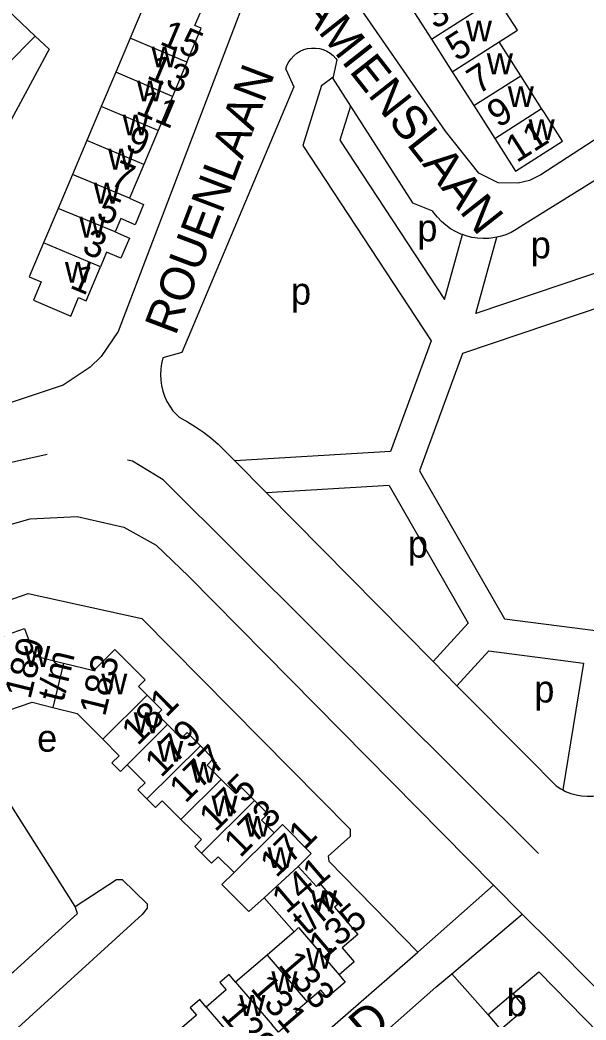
# Model space of a CAD drawing. Extents: x 157768 to 159790, y 387230 to 389604.
# Drawn here: x 159117.5 to 159201.2, y 389072.5 to 389220.4 of the extents above; entities that cross this region are included whole.
import ezdxf

# ---------------------------------------------------------------- set-up
doc = ezdxf.new("R2010")
doc.units = 0
for name, color, linetype in [('BLT_Basislijn', 7, 'Continuous'), ('BLT_Bebouwing', 7, 'Continuous'), ('BLT_Centroide', 7, 'Continuous'), ('BLT_Huisnummer', 7, 'Continuous'), ('BLT_Huisnummer_ tussenligend', 7, 'Continuous'), ('BLT_Huisnummer_reeks', 7, 'Continuous'), ('BLT_Onderverdeling_panden', 7, 'Continuous'), ('BLT_Straatnaam', 7, 'Continuous')]:
    doc.layers.add(name, color=color, linetype=linetype)

msp = doc.modelspace()

# ---------------------------------------------------------------- linework, layer by layer
at = {"layer": 'BLT_Basislijn'}
for p, q in [((159236.28, 389217.71), (159191.61, 389189.91)), ((159164.37, 389214.55), (159163.83, 389212.05)), ((159162.08, 389210.77), (159163.83, 389212.05)), ((159180.3, 389179.07), (159182.96, 389188.69)), ((159184.92, 389177.04), (159188.04, 389188.31)), ((159178.32, 389172.97), (159172.31, 389156.59)), ((159147.41, 389157.09), (159149.25, 389155.22)), ((159172.31, 389156.59), (159149.25, 389155.22)), ((159149.25, 389155.22), (159153.93, 389150.49)), ((159172.09, 389151.57), (159153.93, 389150.49)), ((159172.09, 389151.57), (159183.79, 389131.2)), ((159153.93, 389150.49), (159178.62, 389125.53)), ((159183.79, 389131.2), (159178.62, 389125.53)), ((159186.85, 389127.13), (159182.14, 389121.97)), ((159186.85, 389127.13), (159200.88, 389125.32)), ((159178.62, 389125.53), (159182.14, 389121.97)), ((159200.88, 389125.32), (159197.81, 389106.55)), ((159182.14, 389121.97), (159192.6, 389111.4)), ((159192.6, 389111.4), (159196.8, 389107.16)), ((159176.33, 389082.54), (159187.56, 389092.47)), ((159187.56, 389092.47), (159191.79, 389088.2)), ((159181.39, 389079.38), (159191.79, 389088.2)), ((159186.74, 389073.27), (159181.39, 389079.38))]:
    msp.add_line(p, q, dxfattribs=at)
for points in [[(159114.4, 389266.09), (159114.54, 389264.28), (159115.15, 389262.49), (159116.61, 389260.26), (159152.33, 389227.67), (159131.99, 389174.34), (159129.48, 389170.65), (159127.83, 389169.09), (159123.84, 389166.44), (159100, 389158.48), (159078.7, 389151.18)], [(159212, 389208.86), (159194.54, 389197.52), (159192.86, 389196.68), (159191.21, 389196.31), (159188.24, 389196.33), (159185.38, 389197.8), (159180.42, 389203.99), (159165.33, 389225.82), (159152.61, 389238.14), (159142.81, 389247.17), (159141.65, 389248.22)], [(159119.7, 389218.06), (159121.77, 389216.14), (159113.25, 389200.36), (159112.65, 389199.4), (159100, 389195.03), (159067.42, 389183.49)], [(159156.79, 389213.15), (159156.98, 389213.71), (159157.24, 389214.23), (159157.58, 389214.71), (159157.98, 389215.13), (159158.43, 389215.51), (159158.93, 389215.81), (159159.46, 389216.05), (159160.03, 389216.21), (159160.61, 389216.29), (159161.19, 389216.29), (159161.77, 389216.21), (159162.34, 389216.06), (159162.87, 389215.83), (159163.37, 389215.52), (159163.83, 389215.16), (159164.23, 389214.73), (159164.37, 389214.55)], [(159156.79, 389213.15), (159157.98, 389210.56), (159141.42, 389171.25), (159138.63, 389170.45)], [(159163.83, 389212.05), (159163.77, 389211.76), (159166.37, 389207.7)], [(159162.08, 389210.77), (159159.34, 389201.86), (159178.32, 389172.97)], [(159166.37, 389207.7), (159164.81, 389202.64), (159180.3, 389179.07)], [(159166.37, 389207.7), (159175.54, 389193.4), (159178.53, 389192.2)], [(159241.18, 389208.31), (159237.94, 389206.01), (159229.79, 389186.86), (159182.97, 389171.1), (159176.6, 389153.75), (159189.17, 389131.88), (159213.07, 389128.8), (159254.31, 389169.67)], [(159182.96, 389188.69), (159182.69, 389188.78), (159181.92, 389189.14), (159181.18, 389189.57), (159180.49, 389190.07), (159179.84, 389190.63), (159179.25, 389191.25), (159178.73, 389191.92), (159178.53, 389192.2)], [(159191.61, 389189.91), (159190.9, 389189.43), (159190.15, 389189.02), (159189.37, 389188.68), (159188.55, 389188.42), (159188.04, 389188.31)], [(159188.04, 389188.31), (159187.72, 389188.24), (159186.87, 389188.13), (159186.02, 389188.1), (159185.17, 389188.15), (159184.32, 389188.28), (159183.49, 389188.49), (159182.96, 389188.69)], [(159205.98, 389184.12), (159184.92, 389177.04)], [(159138.63, 389170.45), (159138.43, 389169.65), (159138.3, 389168.84), (159138.26, 389168.01), (159138.29, 389167.18), (159138.41, 389166.37), (159138.6, 389165.56), (159138.87, 389164.78), (159139.22, 389164.03), (159139.63, 389163.32), (159140.11, 389162.65), (159140.66, 389162.03), (159141.02, 389161.67)], [(159141.02, 389161.67), (159142.26, 389161.01), (159143.46, 389160.28), (159144.61, 389159.48), (159145.72, 389158.62), (159146.78, 389157.69), (159147.41, 389157.09)], [(159054.78, 389133.83), (159100, 389149.6), (159112.16, 389154.16), (159121.49, 389156.2)], [(159194.18, 389097.13), (159138.64, 389152.43), (159134.12, 389155.19), (159133.39, 389155.34)], [(159066.01, 389128.38), (159066.21, 389128.45), (159100, 389140.45), (159113.19, 389145.02), (159118.98, 389146.63), (159125.91, 389146.99), (159132.85, 389145.41), (159137.62, 389142.77), (159142.41, 389138.17), (159187.56, 389092.47)], [(159068.88, 389119.5), (159100, 389129.08), (159118.68, 389135.6), (159135.5, 389131.92), (159166.34, 389100.74), (159166.34, 389099.69), (159163.09, 389096.77), (159163.17, 389096), (159176.33, 389082.54)], [(159196.8, 389107.16), (159197.49, 389106.72), (159197.81, 389106.55)], [(159197.81, 389106.55), (159198.22, 389106.34), (159198.99, 389106.04), (159199.78, 389105.82), (159200.59, 389105.68), (159201.41, 389105.61), (159202.24, 389105.62), (159202.73, 389105.68)], [(159125.64, 389089.31), (159115.91, 389104.66), (159103.18, 389100.62), (159100, 389098.8), (159082.73, 389088.2)], [(159125.64, 389089.31), (159131.74, 389093.33), (159132.61, 389093.3), (159136.29, 389089.7), (159136.29, 389089.06), (159135.54, 389088.11), (159113.21, 389067.8), (159101.7, 389059.99)], [(159111.7, 389076.69), (159116.51, 389079.67), (159125.97, 389088.3), (159125.64, 389089.31)], [(159196.27, 389083.75), (159191.79, 389088.2)], [(159196.27, 389083.75), (159214.87, 389065)], [(159119.8, 389033.05), (159124.79, 389037.68), (159176.33, 389082.54)], [(159154.24, 389055.5), (159179.02, 389077.37), (159181.39, 389079.38)], [(159190.43, 389076.43), (159194.25, 389079.63), (159207.67, 389065.96)]]:
    msp.add_lwpolyline(points, dxfattribs=at)
at = {"layer": 'BLT_Bebouwing'}
for p, q in [((159115.62, 389221.93), (159119.7, 389218.06)), ((159175.33, 389222.34), (159178.37, 389217.58)), ((159133.77, 389217.74), (159131.63, 389212.7)), ((159178.37, 389217.58), (159181.43, 389212.77)), ((159191.57, 389212.2), (159188.38, 389217.2)), ((159142.18, 389214.18), (159140.04, 389209.14)), ((159131.63, 389212.7), (159129.5, 389207.66)), ((159181.43, 389212.77), (159184.62, 389207.77)), ((159194.67, 389207.35), (159191.57, 389212.2)), ((159140.04, 389209.14), (159137.91, 389204.1)), ((159129.5, 389207.66), (159127.37, 389202.62)), ((159184.62, 389207.77), (159187.72, 389202.91)), ((159137.91, 389204.1), (159135.78, 389199.06)), ((159127.37, 389202.62), (159125.24, 389197.58)), ((159135.78, 389199.06), (159133.66, 389194.06)), ((159125.24, 389197.58), (159123.11, 389192.54)), ((159123.11, 389192.54), (159120.97, 389187.5)), ((159153.59, 389090.62), (159151.34, 389088.56)), ((159153.59, 389090.62), (159158.05, 389085.56)), ((159158.05, 389085.56), (159154.04, 389082.13)), ((159154.04, 389082.13), (159149.38, 389078.14)), ((159190.43, 389076.43), (159186.74, 389073.27)), ((159192.27, 389074.29), (159190.43, 389076.43))]:
    msp.add_line(p, q, dxfattribs=at)
for points in [[(159142.18, 389214.18), (159144.3, 389219.22), (159143.36, 389219.62), (159144.9, 389223.25), (159139.37, 389225.59), (159136.62, 389224.48), (159134.67, 389219.87), (159133.77, 389217.74)], [(159188.38, 389217.2), (159191.08, 389218.92), (159188.01, 389223.74)], [(159110.73, 389209.9), (159116.15, 389211.81), (159115.46, 389213.77), (159119.7, 389218.06)], [(159187.72, 389202.91), (159190.82, 389198.06), (159197.77, 389202.49), (159195.08, 389206.7), (159194.67, 389207.35)], [(159133.66, 389194.06), (159135.77, 389193.13), (159134.51, 389190.16), (159132.39, 389191.06), (159131.55, 389189.08)], [(159131.55, 389189.08), (159133.66, 389188.16), (159132.41, 389185.19), (159130.29, 389186.09), (159129.38, 389183.94)], [(159120.97, 389187.5), (159118.83, 389182.43), (159120.6, 389181.69), (159119.45, 389178.98), (159124.97, 389176.65), (159126.13, 389179.38), (159127.25, 389178.9), (159129.38, 389183.94)], [(159112.69, 389127.01), (159112.22, 389128.35), (159118.16, 389130.43), (159119.61, 389126.37), (159123.92, 389125.31)], [(159123.92, 389125.31), (159128.39, 389124.22), (159131.51, 389127.32), (159135.99, 389122.82), (159135.02, 389121.86), (159136.29, 389120.59)], [(159136.29, 389120.59), (159138.45, 389118.41), (159137.76, 389117.74), (159139.29, 389116.21)], [(159115.69, 389118.29), (159119.28, 389119.52), (159122.32, 389118.76)], [(159122.32, 389118.76), (159125.93, 389117.86), (159129.71, 389114.06)], [(159139.29, 389116.21), (159141.34, 389114.14), (159142.23, 389115.03), (159144.16, 389113.09)], [(159129.71, 389114.06), (159132.14, 389111.61), (159131.08, 389110.55), (159132.33, 389109.3), (159133.33, 389110.29)], [(159144.16, 389113.09), (159146.08, 389111.15), (159145.16, 389110.24), (159147.25, 389108.12)], [(159133.33, 389110.29), (159135.98, 389107.61), (159134.92, 389106.56), (159136.24, 389105.23)], [(159147.25, 389108.12), (159149.35, 389106.02), (159150.25, 389106.92), (159152.19, 389104.97)], [(159136.24, 389105.23), (159137.52, 389103.94), (159138.5, 389104.92), (159141.27, 389102.19)], [(159152.19, 389104.97), (159154.13, 389103.02), (159153.2, 389102.09), (159155.07, 389100.21)], [(159141.27, 389102.19), (159144.31, 389099.2), (159143.32, 389098.21), (159144.35, 389097.18)], [(159155.07, 389100.21), (159156.3, 389101.42), (159160.55, 389097.14), (159158.65, 389095.24)], [(159144.35, 389097.18), (159145.82, 389095.7), (159146.79, 389096.67), (159149.14, 389094.32)], [(159158.65, 389095.24), (159161.34, 389092.29), (159161.86, 389092.73), (159164.51, 389089.63), (159164, 389089.2), (159167.46, 389085.16), (159165.16, 389083.19), (159166.93, 389081.12), (159164.68, 389079.19)], [(159149.14, 389094.32), (159147.36, 389092.55), (159151.34, 389088.56)], [(159149.38, 389078.14), (159148.43, 389079.25), (159147.04, 389078.07), (159147.98, 389076.98), (159145.02, 389074.45)], [(159164.68, 389079.19), (159165.59, 389078.12), (159162.94, 389075.85), (159162.01, 389076.94), (159159.97, 389075.2)], [(159145.02, 389074.45), (159144.09, 389075.54), (159142.66, 389074.32), (159143.6, 389073.22), (159140.75, 389070.78)], [(159159.97, 389075.2), (159158.26, 389073.73), (159158.69, 389073.23), (159155.74, 389070.71), (159154.79, 389071.82)], [(159186.74, 389073.27), (159188.58, 389071.12), (159192.27, 389074.29)]]:
    msp.add_lwpolyline(points, dxfattribs=at)
at = {"layer": 'BLT_Onderverdeling_panden'}
for p, q in [((159178.37, 389217.58), (159188.01, 389223.74)), ((159142.18, 389214.18), (159133.77, 389217.74)), ((159181.43, 389212.77), (159188.38, 389217.2)), ((159140.04, 389209.14), (159131.63, 389212.7)), ((159184.62, 389207.77), (159191.57, 389212.2)), ((159137.91, 389204.1), (159129.5, 389207.66)), ((159187.72, 389202.91), (159194.67, 389207.35)), ((159135.78, 389199.06), (159127.37, 389202.62)), ((159133.66, 389194.06), (159125.24, 389197.58)), ((159131.55, 389189.08), (159123.11, 389192.54)), ((159129.38, 389183.94), (159120.97, 389187.5)), ((159123.92, 389125.31), (159122.32, 389118.76)), ((159136.29, 389120.59), (159129.71, 389114.06)), ((159139.29, 389116.21), (159133.33, 389110.29)), ((159144.16, 389113.09), (159136.24, 389105.23)), ((159147.25, 389108.12), (159141.27, 389102.19)), ((159152.19, 389104.97), (159144.35, 389097.18)), ((159155.07, 389100.21), (159149.14, 389094.32)), ((159158.65, 389095.24), (159153.59, 389090.62)), ((159158.68, 389086.19), (159158.05, 389085.56)), ((159158.68, 389086.19), (159164.68, 389079.19)), ((159154.04, 389082.13), (159159.97, 389075.2)), ((159149.38, 389078.14), (159154.79, 389071.82)), ((159145.02, 389074.45), (159150.45, 389068.11))]:
    msp.add_line(p, q, dxfattribs=at)

# ---------------------------------------------------------------- texts
at = {"layer": 'BLT_Centroide'}
for s, p in [('w', (159183.45, 389217.28)), ('w', (159136.91, 389213.44)), ('w', (159186.55, 389212.41)), ('w', (159134.77, 389208.41)), ('w', (159189.65, 389207.56)), ('w', (159132.64, 389203.38)), ('w', (159192.74, 389202.69)), ('w', (159130.51, 389198.31)), ('w', (159128.38, 389193.28)), ('w', (159126.24, 389188.25)), ('p', (159176.27, 389187.69)), ('p', (159193.05, 389185.19)), ('w', (159124.11, 389181.59)), ('p', (159157.57, 389178.34)), ('p', (159174.87, 389140.92)), ('w', (159118.08, 389124.75)), ('w', (159129.49, 389120.69)), ('p', (159193.58, 389119.49)), ('w', (159134.3, 389114.94)), ('e', (159120.01, 389112.21)), ('w', (159137.77, 389110.72)), ('w', (159142.72, 389107.62)), ('w', (159145.8, 389102.66)), ('w', (159150.66, 389099.62)), ('w', (159154.09, 389095)), ('w', (159160.53, 389088.61)), ('w', (159159.81, 389080.12)), ('w', (159154.67, 389076.66)), ('b', (159189.5, 389073.1)), ('w', (159149.91, 389073.14))]:
    msp.add_text(s, height=4, dxfattribs=at).set_placement(p)
at = {"layer": 'BLT_Huisnummer'}
for s, rotation, p in [('3', 32.5459, (159178.92, 389218.96)), ('15', 337.0689, (159137.98, 389216.92)), ('7', 32.5459, (159185.26, 389209.34)), ('9', 337.0689, (159132.84, 389201.36)), ('11', 32.5459, (159190.99, 389199.24)), ('5', 337.0689, (159128.57, 389191.12)), ('1', 337.0689, (159124.68, 389180.89)), ('179', 44.8039, (159138.34, 389108.25)), ('175', 44.7966, (159146.38, 389100.22)), ('171', 44.9095, (159155.39, 389093.42)), ('133', 310.5507, (159155.55, 389080.62))]:
    msp.add_text(s, height=4, rotation=rotation, dxfattribs=at).set_placement(p)
at = {"layer": 'BLT_Huisnummer_ tussenligend'}
for s, rotation, p in [('5', 32.5459, (159182.13, 389214.22)), ('13', 337.0689, (159136.07, 389211.87)), ('11', 337.0689, (159134.44, 389206.66)), ('9', 32.5459, (159188.25, 389204.39)), ('7', 337.0689, (159130.6, 389196.15)), ('3', 337.0689, (159126.46, 389186.09)), ('181', 44.8039, (159134.89, 389112.98)), ('177', 44.7966, (159141.96, 389104.46)), ('173', 44.9095, (159150.04, 389096.4)), ('131', 310.5507, (159151.44, 389077.13)), ('129', 310.5507, (159147.05, 389073.23))]:
    msp.add_text(s, height=4, rotation=rotation, dxfattribs=at).set_placement(p)
at = {"layer": 'BLT_Huisnummer_reeks'}
for s, rotation, p in [('189', 76.2419, (159119, 389119.85)), ('t/m', 76.2419, (159123.85, 389119.39)), ('183', 76.2419, (159130.04, 389117.3)), ('141', 40.5475, (159156.9, 389088.13)), ('t/m', 40.5475, (159159.89, 389084.91)), ('135', 40.5475, (159162.35, 389081.31))]:
    msp.add_text(s, height=4, rotation=rotation, dxfattribs=at).set_placement(p)
at = {"layer": 'BLT_Straatnaam'}
for s, rotation, p in [('AMIENSLAAN', 308.2183, (159158.73, 389222.19)), ('ROUENLAAN', 69.2233, (159140.48, 389173.62)), ('SAVOIEPAD', 41.034, (159143.39, 389046.61))]:
    msp.add_text(s, height=5, rotation=rotation, dxfattribs=at).set_placement(p)

doc.saveas('drawing.dxf')
